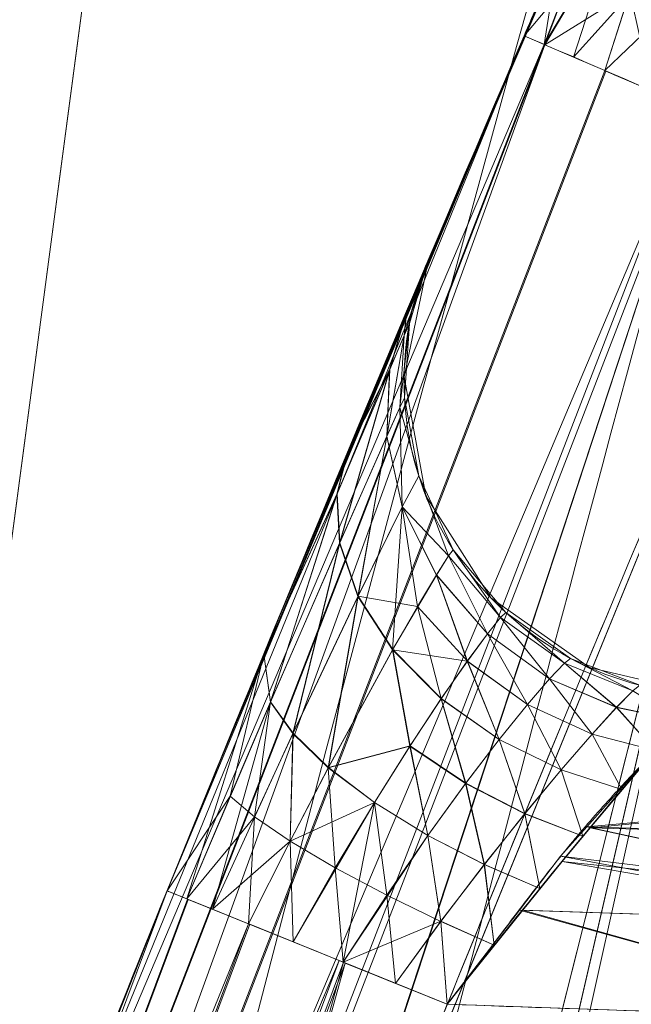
# Model space of a CAD drawing. Header units: millimetres. Extents: x -72 to 72, y -145 to 145.
# Tile 286 of 522: x -54.824 to -54.24, y 14.19 to 15.13. Entities that reach past the tile are written whole.
import ezdxf

# ---------------------------------------------------------------- set-up
doc = ezdxf.new("R2010")
doc.units = ezdxf.units.MM
doc.layers.add('1', color=7, linetype='CONTINUOUS')

msp = doc.modelspace()

# ---------------------------------------------------------------- linework, layer by layer
at = {"layer": '1', "color": 163, "linetype": 'Continuous', "lineweight": 13}
msp.add_line((-54.43351, 14.90174, 0.81945), (-54.43351, 14.90174, 9.18055), dxfattribs=at)
at = {"layer": '1', "color": 163, "linetype": 'Continuous', "lineweight": 13, "extrusion": (0, 0, -1)}
for centre, radius in [((0, 0, 144.00463), 61.01805), ((0, 0, 147), 60.91421), ((0, 0, 145), 60), ((0, 0, 146), 59.5), ((0, 0, 124.36979), 56.39529)]:
    msp.add_circle(centre, radius, dxfattribs=at)
at = {"layer": '1', "color": 163, "linetype": 'Continuous', "lineweight": 13}
for centre, radius in [((0, 0, -145), 60.44338), ((0, 0, -146.70711), 60.20711), ((0, 0, -146), 60)]:
    msp.add_circle(centre, radius, dxfattribs=at)
for centre, radius, start, end in [((0, 0, -142.50508), 63.56377, 137.72131, 170.379145), ((-54.15729, 14.78468, 9.18055), 0.3, 157.03429, 268), ((-54.15729, 14.78468, 0.81945), 0.3, 157.03429, 268)]:
    msp.add_arc(centre, radius, start, end, dxfattribs=at)
at = {"layer": '1', "color": 163, "linetype": 'Continuous', "lineweight": 13, "extrusion": (-0.395468, -0.91848, -0.000116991)}
msp.add_arc((-55.5899, 10.21207, 7.60739), 0.3, 92.17471, 180, dxfattribs=at)
at = {"layer": '1', "color": 163, "linetype": 'Continuous', "lineweight": 13, "extrusion": (0.395468, 0.91848, -0.000117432)}
msp.add_arc((55.58991, -0.21208, -7.60853), 0.3, 272.17471, 0, dxfattribs=at)
at = {"layer": '1', "color": 163, "linetype": 'Continuous', "lineweight": 13, "extrusion": (0.375103, 0.926983, -0.000110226)}
msp.add_arc((55.75397, 9.78812, -7.2592), 0.3, 272.15505, 0, dxfattribs=at)
at = {"layer": '1', "color": 163, "linetype": 'Continuous', "lineweight": 13, "extrusion": (0.375103, 0.926983, 0.000110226)}
msp.add_arc((55.75397, 0.21188, -7.2581), 0.3, 0, 87.84495, dxfattribs=at)
at = {"layer": '1', "color": 163, "linetype": 'Continuous', "lineweight": 13}
for points, knots in [([(-55.85495, 7.40745, -13.2876), (-55.82645, 7.57732, -13.23982), (-55.76854, 7.9149, -13.13734), (-55.6492, 8.58291, -12.91187), (-55.43158, 9.73691, -12.47957), (-55.09527, 11.35428, -11.79578), (-54.6482, 13.26388, -10.92701), (-54.15584, 15.14867, -10.02887), (-53.61637, 17.01449, -9.1185), (-53.02914, 18.86358, -8.2035), (-52.39393, 20.69768, -7.29037), (-51.71059, 22.51872, -6.38596), (-50.97869, 24.32681, -5.49349), (-49.93589, 26.71751, -4.31984), (-48.50419, 29.66625, -2.89087), (-46.57229, 33.13358, -1.25785), (-45.1344, 35.38883, -0.24202), (-44.37605, 36.50001, 0.24292)], [0, 0, 0, 0, 0.015625, 0.03125, 0.0625, 0.125, 0.1875, 0.25, 0.3125, 0.375, 0.4375, 0.5, 0.5625, 0.625, 0.75, 0.875, 1, 1, 1, 1]), ([(-51.58128, 36.4999, -45.00716), (-51.65224, 36.23769, -44.85745), (-51.78978, 35.70877, -44.56354), (-51.9829, 34.89774, -44.15052), (-52.16288, 34.06316, -43.77744), (-52.30136, 33.34414, -43.52136), (-52.40472, 32.75228, -43.36463), (-52.50019, 32.16552, -43.24975), (-52.56697, 31.70606, -43.20913), (-52.60983, 31.38293, -43.20913), (-52.65268, 31.06006, -43.20862), (-52.73428, 30.44508, -43.20783), (-52.97701, 28.6155, -43.20576), (-53.3442, 25.84808, -43.20233), (-53.83378, 22.15817, -43.19788), (-54.32335, 18.46827, -43.19342), (-54.81293, 14.77837, -43.18891), (-55.22087, 11.70344, -43.18546), (-55.54733, 9.24352, -43.18197), (-55.71051, 8.01355, -43.18051), (-55.79205, 7.39856, -43.18016)], [0, 0, 0, 0, 0.03125, 0.0625, 0.09375, 0.125, 0.140625, 0.15625, 0.185938, 0.1875, 0.189062, 0.21875, 0.25, 0.375, 0.5, 0.625, 0.75, 0.875, 0.9375, 1, 1, 1, 1]), ([(-56.5, 0, 18.81482), (-56.5, 0.85253, 18.81482), (-56.43969, 2.55754, 18.79919), (-56.08016, 5.94974, 18.70925), (-55.18827, 10.12383, 18.49387), (-53.45218, 14.92967, 18.08973), (-51.11648, 19.46228, 17.55493), (-48.25431, 23.65957, 16.89615), (-44.94083, 27.49542, 16.14452), (-41.24778, 30.94825, 15.33191), (-38.57396, 32.99249, 14.75639), (-37.19421, 33.94961, 14.46203)], [0, 0, 0, 0, 0.0625, 0.125, 0.25, 0.375, 0.5, 0.625, 0.75, 0.875, 1, 1, 1, 1]), ([(-43.49406, 28.81303, 9.62045), (-43.92215, 28.4025, 9.2513), (-44.75405, 27.57479, 8.49252), (-46.32434, 25.89358, 6.90504), (-48.11792, 23.74553, 4.81046), (-49.69541, 21.5428, 2.60286), (-50.83088, 19.75379, 0.78043), (-51.61967, 18.40079, -0.61265), (-52.34854, 17.03389, -2.02456), (-53.01897, 15.65157, -3.45037), (-53.59199, 14.34418, -4.80079), (-53.96342, 13.40865, -5.76993), (-54.17204, 12.85176, -6.34834), (-54.3767, 12.29306, -6.92639), (-54.70502, 11.34015, -7.89423), (-55.12465, 9.9612, -9.22974), (-55.45618, 8.68664, -10.37814), (-55.66777, 7.74677, -11.13128), (-55.78349, 7.18822, -11.53517), (-55.83992, 6.89855, -11.72214), (-55.86788, 6.75016, -11.80996)], [0, 0, 0, 0, 0.0625, 0.125, 0.25, 0.375, 0.4375, 0.5, 0.5625, 0.625, 0.6875, 0.738281, 0.75, 0.761719, 0.8125, 0.875, 0.9375, 0.96875, 0.984375, 1, 1, 1, 1]), ([(-54.3427, 15.11433, 10.21118), (-54.33699, 15.1276, 10.21118), (-54.32553, 15.15416, 10.20872), (-54.30887, 15.19268, 10.19718), (-54.2934, 15.22835, 10.17765), (-54.27949, 15.26035, 10.1517), (-54.26727, 15.28839, 10.1207), (-54.25764, 15.31046, 10.08444), (-54.25264, 15.32188, 10.05022), (-54.25072, 15.32628, 10.02167), (-54.25041, 15.32698, 10.00722), (-54.25041, 15.32698, 10)], [0, 0, 0, 0, 0.125, 0.25, 0.375, 0.5, 0.625, 0.75, 0.875, 0.9375, 1, 1, 1, 1]), ([(-54.25041, 15.32698, 0), (-54.25041, 15.32698, -0.00722), (-54.25072, 15.32627, -0.02167), (-54.25265, 15.32187, -0.05021), (-54.25764, 15.31044, -0.08442), (-54.26728, 15.28837, -0.12066), (-54.27951, 15.26031, -0.15164), (-54.29342, 15.22831, -0.17758), (-54.30888, 15.19266, -0.19713), (-54.32554, 15.15415, -0.20871), (-54.33699, 15.1276, -0.21118), (-54.3427, 15.11433, -0.21118)], [0, 0, 0, 0, 0.0625, 0.125, 0.25, 0.375, 0.5, 0.625, 0.75, 0.875, 1, 1, 1, 1]), ([(-55.1554, 12.21065, -0.51066), (-55.15539, 12.21067, -0.51066), (-55.15539, 12.21069, -0.51066), (-55.07446, 12.4465, -0.51069), (-54.99127, 12.68152, -0.51071), (-54.82041, 13.14992, -0.51076), (-54.73274, 13.38333, -0.51078), (-54.4632, 14.08076, -0.51086), (-54.27469, 14.54232, -0.51091), (-54.07764, 15.00013, -0.51097), (-54.07763, 15.00015, -0.51097), (-54.07762, 15.00016, -0.51097)], [0, 0, 0, 0, 0.00002, 0.00002, 0.250033, 0.250033, 0.500066, 0.500066, 0.99998, 0.99998, 1, 1, 1, 1]), ([(-54.07762, 15.00016, 10.51097), (-54.07763, 15.00015, 10.51097), (-54.07764, 15.00013, 10.51097), (-54.1762, 14.77113, 10.51094), (-54.27262, 14.54122, 10.51091), (-54.46111, 14.07963, 10.51086), (-54.55319, 13.84792, 10.51083), (-54.82272, 13.15049, 10.51076), (-54.99359, 12.68211, 10.51071), (-55.15539, 12.21069, 10.51066), (-55.15539, 12.21067, 10.51066), (-55.1554, 12.21065, 10.51066)], [0, 0, 0, 0, 0.00002, 0.00002, 0.250033, 0.250033, 0.500067, 0.500067, 0.99998, 0.99998, 1, 1, 1, 1]), ([(-53.61677, 15.0004, -0.52706), (-53.61678, 15.00039, -0.52706), (-53.61679, 15.00037, -0.52706), (-53.71671, 14.77128, -0.52698), (-53.81446, 14.54126, -0.52691), (-54.00552, 14.07948, -0.52677), (-54.09884, 13.84771, -0.5267), (-54.37184, 13.15043, -0.5265), (-54.54488, 12.68221, -0.52638), (-54.70873, 12.21088, -0.52626), (-54.70874, 12.21086, -0.52626), (-54.70874, 12.21084, -0.52626)], [0, 0, 0, 0, 0.00002, 0.00002, 0.250219, 0.250219, 0.500346, 0.500346, 0.99998, 0.99998, 1, 1, 1, 1]), ([(-54.70874, 12.21084, 10.52626), (-54.70874, 12.21086, 10.52626), (-54.70873, 12.21088, 10.52626), (-54.62666, 12.44695, 10.52632), (-54.5423, 12.68221, 10.52638), (-54.36908, 13.15097, 10.52651), (-54.28022, 13.38449, 10.52657), (-54.00718, 14.08175, 10.52677), (-53.81629, 14.54298, 10.52691), (-53.61679, 15.00037, 10.52706), (-53.61678, 15.00039, 10.52706), (-53.61677, 15.0004, 10.52706)], [0, 0, 0, 0, 0.00002, 0.00002, 0.250219, 0.250219, 0.500344, 0.500344, 0.99998, 0.99998, 1, 1, 1, 1]), ([(-54.43584, 12.11592, -0.82606), (-54.27325, 12.58376, -0.82617), (-54.10155, 13.04852, -0.8263), (-53.83064, 13.74067, -0.82649), (-53.73804, 13.97075, -0.82656), (-53.54843, 14.42918, -0.8267), (-53.45141, 14.65755, -0.82677), (-53.35225, 14.88496, -0.82684)], [0, 0, 0, 0, 0.499627, 0.499627, 0.749761, 0.749761, 1, 1, 1, 1]), ([(-53.35225, 14.88496, 10.82684), (-53.55023, 14.43091, 10.8267), (-53.73967, 13.97303, 10.82656), (-54.01063, 13.28086, 10.82636), (-54.09881, 13.04907, 10.8263), (-54.2707, 12.58377, 10.82617), (-54.35441, 12.35023, 10.82611), (-54.43584, 12.11592, 10.82606)], [0, 0, 0, 0, 0.499683, 0.499683, 0.749801, 0.749801, 1, 1, 1, 1]), ([(-55.1554, 12.21065, 9.48934), (-55.15539, 12.21067, 9.48934), (-55.15539, 12.21069, 9.48934), (-55.08915, 12.40368, 9.48932), (-55.0214, 12.59614, 9.4893), (-54.88291, 12.97997, 9.48926), (-54.81215, 13.17136, 9.48924), (-54.66767, 13.55301, 9.4892), (-54.59395, 13.74328, 9.48918), (-54.4848, 14.01859, 9.48915), (-54.45056, 14.10411, 9.48914), (-54.41601, 14.18952, 9.48913)], [0, 0, 0, 0, 0.000028, 0.000028, 0.28973, 0.28973, 0.579461, 0.579461, 0.869191, 0.869191, 1, 1, 1, 1])]:
    msp.add_open_spline(points, degree=3, knots=knots, dxfattribs=at)
for points in [[(-55.42867, 12.3045, 10.21087), (-55.10563, 13.24547, 10.21097), (-54.7436, 14.18321, 10.21108), (-54.3427, 15.11433, 10.21118)], [(-54.3427, 15.11433, -0.21118), (-54.7436, 14.18321, -0.21108), (-55.10563, 13.24547, -0.21097), (-55.42867, 12.3045, -0.21087)], [(-54.68363, 14.29785, 9.78892), (-54.55748, 14.6096, 9.78888), (-54.43351, 14.90174, 9.52753), (-54.43351, 14.90174, 9.18055)], [(-54.43351, 14.90174, 0.81945), (-54.43351, 14.90174, 0.47253), (-54.55724, 14.6102, 0.21112), (-54.68363, 14.29785, 0.21108)], [(-54.41601, 14.18952, 0.51087), (-54.29621, 14.3424, 0.51291), (-54.17389, 14.48508, 0.64581), (-54.16776, 14.48486, 0.81945)], [(-54.41601, 14.18952, 9.48913), (-54.40205, 14.20733, 9.48889), (-54.37469, 14.24336, 9.48504), (-54.33498, 14.29633, 9.46907), (-54.29622, 14.3459, 9.44299), (-54.25746, 14.38971, 9.40817), (-54.22145, 14.42775, 9.36438), (-54.19357, 14.45911, 9.31059), (-54.17436, 14.47985, 9.24815), (-54.16856, 14.48489, 9.20321), (-54.16776, 14.48486, 9.18055)], [(-54.68363, 14.29784, 9.78892), (-54.95151, 13.63582, 9.78899), (-55.19987, 12.97097, 9.78906), (-55.42867, 12.3045, 9.78913)], [(-55.42867, 12.3045, 0.21087), (-55.19987, 12.97097, 0.21094), (-54.95151, 13.63582, 0.21101), (-54.68363, 14.29784, 0.21108)], [(-54.41601, 14.18952, 9.48913), (-54.26607, 14.18428, 9.48382), (-54.11613, 14.17905, 9.47851), (-53.96619, 14.17381, 9.4732)]]:
    msp.add_open_spline(points, degree=3, dxfattribs=at)
for points in [[(-56.89024, 41.52245, -163), (-52.44119, 40.07687, -163), (-55.84103, -40.98786, -163), (-62.3, 0, -163)], [(-51.26524, -40.01524, -163), (-55.84103, -40.98786, -163), (-52.44119, 40.07687, -163)], [(-54.11678, 14.93555, -10.0386), (-52.15257, 36.5, -15.77824), (-56.00922, 7.43084, -15.8119)], [(-54.00697, 20.85279, -43.1963), (-56.00922, 7.43084, -40.1881), (-52.15257, 36.5, -40.22176)], [(-56.00922, 7.43084, -15.8119), (-52.15257, 36.5, -15.77824), (-55.15611, 13.86105, -22.9419), (-55.19018, 13.60427, -22.88462)], [(-55.72726, 9.55609, -32.51549), (-55.69746, 9.78065, -32.38439), (-52.15257, 36.5, -40.22176), (-56.00922, 7.43084, -40.1881)], [(-52.15257, 36.5, -40.22176), (-55.69746, 9.78065, -32.38439), (-55.38908, 12.10504, -32.3999), (-55.3554, 12.35897, -32.45671)], [(-52.15257, 36.5, -40.22176), (-55.3554, 12.35897, -32.45671), (-55.19018, 13.60427, -32.45671)], [(-55.19018, 13.60427, -32.45671), (-55.16926, 13.76197, -32.43579), (-52.15257, 36.5, -40.22176)], [(-55.16926, 13.76197, -32.43579), (-55.1386, 13.99304, -32.31465), (-52.15257, 36.5, -40.22176)], [(-52.15257, 36.5, -15.77824), (-55.12889, 14.06624, -23.10051), (-55.15611, 13.86105, -22.9419)], [(-52.15257, 36.5, -40.22176), (-55.1386, 13.99304, -32.31465), (-54.94155, 15.47833, -32.39945), (-54.90758, 15.73431, -32.45671)], [(-54.89919, 15.79756, -22.88462), (-54.91982, 15.6421, -22.90527), (-55.12889, 14.06624, -23.10051), (-52.15257, 36.5, -15.77824)], [(-48.70857, 35.38885, -146.7071), (-58.89144, 12.51776, -146.7071), (-58.19978, 12.37075, -146), (-48.13651, 34.97322, -146)], [(-48.54102, 35.26711, -145), (-48.54102, 35.26711, -146), (-58.68886, 12.4747, -146), (-58.68886, 12.4747, -145)], [(-55.04784, 31.78189, -142.50508), (-54.2181, 31.30283, -142.67991), (-61.03601, 13.93107, -142.67991), (-61.9701, 14.14427, -142.50508)], [(-61.03601, 13.93107, -142.67991), (-54.2181, 31.30283, -142.67991), (-53.37788, 30.81774, -143.2514), (-60.09014, 13.71518, -143.2514)], [(-59.4882, 13.57779, -144.00463), (-60.09014, 13.71518, -143.2514), (-53.37788, 30.81774, -143.2514), (-52.84319, 30.50903, -144.00463)], [(-60.68379, 6.37812, -144.00463), (-52.84319, 30.50903, -144.00463), (-52.3455, 30.22169, -145), (-60.11226, 6.31805, -145)], [(-48.83975, 28.19764, -124.36979), (-63.87515, 24.81897, -124.58156), (-63.02555, 11.36565, -124.52)], [(-63.02555, 11.36565, -124.52), (-55.53851, 9.79294, -124.36979), (-48.83975, 28.19764, -124.36979)], [(-58.68886, 12.4747, -146), (-54.81273, 24.4042, -146), (-54.35595, 24.20083, -146), (-58.19978, 12.37075, -146)], [(-54.00697, 20.85279, -43.1963), (-55.75953, 7.64372, -43.18044), (-55.79206, 7.39856, -43.18013), (-56.00922, 7.43084, -40.1881)], [(-55.75953, 7.64372, -43.18044), (-54.00697, 20.85279, -43.1963), (-49.60474, 20.81411, -59.44876)], [(-49.60474, 20.81411, -59.44876), (-52.65081, 4.02761, -59.44648), (-55.75953, 7.64372, -43.18044)], [(-55.16127, 9.79081, 18.48951), (-50.99883, 19.45605, 17.52767), (-53.35225, 14.88496, 10.82684)], [(-54.13154, 0, -123.88345), (-51.48215, 16.72756, -123.88345), (-53.63511, 17.4271, -124.36979), (-56.39528, 0, -124.36979)], [(-53.99655, 15.45629, -9.81385), (-55.85495, 7.40745, -13.2876), (-55.86141, 7.0788, -12.54878)], [(-55.86141, 7.0788, -12.54878), (-53.9217, 14.1092, -8.14147), (-53.99655, 15.45629, -9.81385)], [(-54.501, 14.74128, 0.41021), (-54.4519, 14.85823, 0.59447), (-54.25041, 15.32698, 0)], [(-54.25041, 15.32698, 0), (-54.2565, 15.31305, -0.07433), (-54.501, 14.74128, 0.41021)], [(-54.49626, 14.75259, 9.57696), (-54.2505, 15.32677, 10.00959), (-54.25041, 15.32698, 10)], [(-54.25041, 15.32698, 10), (-54.44799, 14.8675, 9.38094), (-54.49626, 14.75259, 9.57696)], [(-54.2576, 15.31054, 10.08034), (-54.2505, 15.32677, 10.00959), (-54.49626, 14.75259, 9.57696)], [(-54.25041, 15.32698, 0), (-54.4519, 14.85823, 0.59447), (-54.43351, 14.90173, 0.81945)], [(-54.43351, 14.90173, 9.18055), (-54.44799, 14.8675, 9.38094), (-54.25041, 15.32698, 10)], [(-54.25041, 15.32698, 10), (-54.25041, 15.32698, 0), (-54.43351, 14.90173, 0.81945), (-54.43351, 14.90173, 9.18055)], [(-54.2565, 15.31305, -0.07433), (-54.27525, 15.27007, -0.14034), (-54.501, 14.74128, 0.41021)], [(-54.49626, 14.75259, 9.57696), (-54.2791, 15.26122, 10.14937), (-54.2576, 15.31054, 10.08034)], [(-54.501, 14.74128, 0.41021), (-54.27525, 15.27007, -0.14034), (-54.31055, 15.18879, -0.19717)], [(-54.30897, 15.19243, 10.19574), (-54.2791, 15.26122, 10.14937), (-54.49626, 14.75259, 9.57696)], [(-54.25408, 15.22185, -0.33381), (-54.32272, 15.10572, -0.32335), (-54.32347, 15.10604, -0.31913)], [(-54.32347, 15.10604, -0.31913), (-54.28065, 15.21559, -0.28848), (-54.25408, 15.22185, -0.33381)], [(-54.25408, 15.22185, -0.33381), (-54.29558, 15.09403, -0.36896), (-54.32272, 15.10572, -0.32335)], [(-54.24277, 15.15284, -0.40452), (-54.29558, 15.09403, -0.36896), (-54.25408, 15.22185, -0.33381)], [(-54.22065, 15.06175, 10.45371), (-54.17889, 15.22392, 10.40944), (-54.24162, 15.15645, 10.40338)], [(-54.31055, 15.18879, -0.19717), (-54.28065, 15.21559, -0.28848), (-54.32347, 15.10604, -0.31913)], [(-54.501, 14.74128, 0.41021), (-54.31055, 15.18879, -0.19717), (-54.3427, 15.11433, -0.21118)], [(-54.3427, 15.11433, 10.21118), (-54.30897, 15.19243, 10.19574), (-54.49626, 14.75259, 9.57696)], [(-54.30897, 15.19243, 10.19574), (-54.3427, 15.11433, 10.21118), (-54.3013, 15.16393, 10.30864)], [(-54.32347, 15.10604, -0.31913), (-54.3427, 15.11433, -0.21118), (-54.31055, 15.18879, -0.19717)], [(-54.3427, 15.11433, 10.21118), (-54.32347, 15.10604, 10.31913), (-54.3013, 15.16393, 10.30864)], [(-54.3013, 15.16393, 10.30864), (-54.32347, 15.10604, 10.31913), (-54.32272, 15.10572, 10.32335)], [(-54.24162, 15.15645, 10.40338), (-54.3013, 15.16393, 10.30864), (-54.32272, 15.10572, 10.32335)], [(-54.32272, 15.10572, 10.32335), (-54.26566, 15.08114, 10.41925), (-54.24162, 15.15645, 10.40338)], [(-54.24162, 15.15645, 10.40338), (-54.26566, 15.08114, 10.41925), (-54.22065, 15.06175, 10.45371)], [(-54.24277, 15.15284, -0.40452), (-54.26566, 15.08114, -0.41925), (-54.29558, 15.09403, -0.36896)], [(-54.26566, 15.08114, -0.41925), (-54.24277, 15.15284, -0.40452), (-54.2017, 15.14216, -0.44267)], [(-54.2017, 15.14216, -0.44267), (-54.22065, 15.06175, -0.45371), (-54.26566, 15.08114, -0.41925)], [(-54.32335, 15.10599, 10.3198), (-54.3427, 15.11433, 10.21118), (-54.91488, 13.71311, 10.21103)], [(-54.91488, 13.71311, -0.21103), (-54.3427, 15.11433, -0.21118), (-54.32335, 15.10599, -0.3198)], [(-54.3427, 15.11433, -0.21118), (-54.91488, 13.71311, -0.21103), (-54.68363, 14.29784, 0.21108)], [(-54.91488, 13.71311, 10.21103), (-54.3427, 15.11433, 10.21118), (-54.68363, 14.29784, 9.78892)], [(-54.3427, 15.11433, 10.21118), (-54.58366, 14.54231, 9.73446), (-54.68363, 14.29784, 9.78892)], [(-54.68363, 14.29784, 0.21108), (-54.64137, 14.4018, 0.22072), (-54.3427, 15.11433, -0.21118)], [(-54.64137, 14.4018, 0.22072), (-54.54472, 14.63637, 0.31901), (-54.3427, 15.11433, -0.21118)], [(-54.49626, 14.75259, 9.57696), (-54.58366, 14.54231, 9.73446), (-54.3427, 15.11433, 10.21118)], [(-54.3427, 15.11433, -0.21118), (-54.54472, 14.63637, 0.31901), (-54.501, 14.74128, 0.41021)], [(-54.91488, 13.71311, 10.21103), (-55.40872, 12.29764, 10.31955), (-54.32335, 15.10599, 10.3198)], [(-54.32272, 15.10572, 10.32335), (-54.32335, 15.10599, 10.3198), (-55.40872, 12.29764, 10.31955)], [(-55.40872, 12.29764, -0.31955), (-54.32335, 15.10599, -0.3198), (-54.32272, 15.10572, -0.32335)], [(-54.32335, 15.10599, -0.3198), (-55.40872, 12.29764, -0.31955), (-54.91488, 13.71311, -0.21103)], [(-54.32272, 15.10572, 10.32335), (-55.40872, 12.29764, 10.31955), (-55.40807, 12.29742, 10.32311)], [(-55.40807, 12.29742, -0.32311), (-55.40872, 12.29764, -0.31955), (-54.32272, 15.10572, -0.32335)], [(-55.40807, 12.29742, 10.32311), (-55.34924, 12.27721, 10.41905), (-54.32272, 15.10572, 10.32335)], [(-54.32272, 15.10572, -0.32335), (-55.34924, 12.27721, -0.41905), (-55.40807, 12.29742, -0.32311)], [(-54.26566, 15.08114, 10.41925), (-54.32272, 15.10572, 10.32335), (-55.34924, 12.27721, 10.41905)], [(-55.34924, 12.27721, -0.41905), (-54.32272, 15.10572, -0.32335), (-54.26566, 15.08114, -0.41925)], [(-55.34924, 12.27721, 10.41905), (-55.34814, 12.27683, 10.41987), (-54.26459, 15.08068, 10.42007), (-54.26566, 15.08114, 10.41925)], [(-54.26566, 15.08114, -0.41925), (-54.26459, 15.08068, -0.42007), (-55.34814, 12.27683, -0.41987), (-55.34924, 12.27721, -0.41905)], [(-54.17981, 15.04417, 10.48497), (-54.26459, 15.08068, 10.42007), (-55.34814, 12.27683, 10.41987)], [(-55.34814, 12.27683, -0.41987), (-54.26459, 15.08068, -0.42007), (-54.17981, 15.04417, -0.48497)], [(-54.17981, 15.04417, 10.48497), (-55.34814, 12.27683, 10.41987), (-55.26073, 12.24682, 10.48475)], [(-55.26073, 12.24682, -0.48475), (-55.34814, 12.27683, -0.41987), (-54.17981, 15.04417, -0.48497)], [(-55.26073, 12.24682, 10.48475), (-55.25486, 12.2448, 10.4862), (-54.17412, 15.04172, 10.48642), (-54.17981, 15.04417, 10.48497)], [(-54.17981, 15.04417, -0.48497), (-54.17412, 15.04172, -0.48642), (-55.25486, 12.2448, -0.4862), (-55.26073, 12.24682, -0.48475)], [(-54.17412, 15.04172, 10.48642), (-55.25486, 12.2448, 10.4862), (-54.64959, 13.59848, 10.51081)], [(-54.64295, 13.61567, -0.51081), (-55.25486, 12.2448, -0.4862), (-54.17412, 15.04172, -0.48642)], [(-54.64959, 13.59848, 10.51081), (-54.07762, 15.00016, 10.51097), (-54.17412, 15.04172, 10.48642)], [(-54.17412, 15.04172, -0.48642), (-54.07762, 15.00016, -0.51097), (-54.64295, 13.61567, -0.51081)], [(-53.78969, 14.5979, 10.52693), (-54.07762, 15.00016, 10.51097), (-54.64959, 13.59848, 10.51081)], [(-54.64295, 13.61567, -0.51081), (-54.07762, 15.00016, -0.51097), (-53.61677, 15.0004, -0.52706), (-54.19787, 13.59476, -0.52663)], [(-53.51479, 14.95592, 10.55306), (-53.51986, 14.95814, 10.55177), (-54.60878, 12.17609, 10.55088)], [(-54.34694, 13.20731, 10.52652), (-54.60878, 12.17609, 10.55088), (-53.51986, 14.95814, 10.55177)], [(-53.51985, 14.95814, -0.55177), (-54.60878, 12.17609, -0.55088), (-54.19787, 13.59476, -0.52663)], [(-54.60355, 12.17427, -0.55217), (-54.60878, 12.17609, -0.55088), (-53.51985, 14.95814, -0.55177)], [(-53.51479, 14.95592, 10.55306), (-54.60878, 12.17609, 10.55088), (-54.60355, 12.17427, 10.55217)], [(-54.60355, 12.17427, -0.55217), (-53.51985, 14.95814, -0.55177), (-53.51479, 14.95592, -0.55306)], [(-54.60355, 12.17427, 10.55217), (-53.42911, 14.91855, 10.61877), (-53.51479, 14.95592, 10.55306)], [(-53.51479, 14.95592, -0.55306), (-54.51516, 12.14354, -0.61787), (-54.60355, 12.17427, -0.55217)], [(-53.51479, 14.95592, -0.55306), (-53.42911, 14.91855, -0.61877), (-54.51516, 12.14354, -0.61787)], [(-53.51986, 14.95814, 10.55177), (-53.78969, 14.5979, 10.52693), (-54.34694, 13.20731, 10.52652)], [(-56.00922, 7.43084, -15.8119), (-55.85495, 7.40745, -13.2876), (-54.11678, 14.93555, -10.0386)], [(-54.60355, 12.17427, 10.55217), (-54.51516, 12.14354, 10.61787), (-53.42911, 14.91855, 10.61877)], [(-53.42911, 14.91855, 10.61877), (-54.51516, 12.14354, 10.61787), (-54.45641, 12.1231, 10.71381)], [(-54.45641, 12.1231, -0.71381), (-54.51516, 12.14354, -0.61787), (-53.42911, 14.91855, -0.61877)], [(-54.45641, 12.1231, 10.71381), (-53.37218, 14.89369, 10.71467), (-53.42911, 14.91855, 10.61877)], [(-53.42911, 14.91855, -0.61877), (-53.37218, 14.89369, -0.71467), (-54.45641, 12.1231, -0.71381)], [(-54.45726, 14.78873, 0.81945), (-54.45726, 14.78873, 9.18055), (-54.43351, 14.90174, 9.18055), (-54.43351, 14.90174, 0.81945)], [(-54.43351, 14.90174, 9.18055), (-54.45223, 14.83954, 9.18055), (-54.45714, 14.82816, 9.29197)], [(-54.45714, 14.82816, 9.29197), (-54.43909, 14.88857, 9.30631), (-54.43351, 14.90174, 9.18055)], [(-54.43351, 14.90174, 0.81945), (-54.43908, 14.8886, 0.69371), (-54.45712, 14.82818, 0.70805)], [(-54.45712, 14.82818, 0.70805), (-54.45223, 14.83954, 0.81945), (-54.43351, 14.90174, 0.81945)], [(-54.45641, 12.1231, 10.71381), (-54.45539, 12.12274, 10.7194), (-53.37119, 14.89326, 10.72025), (-53.37218, 14.89369, 10.71467)], [(-53.37218, 14.89369, -0.71467), (-53.37119, 14.89326, -0.72025), (-54.45539, 12.12274, -0.7194), (-54.45641, 12.1231, -0.71381)], [(-53.37119, 14.89326, 10.72025), (-54.45539, 12.12274, 10.7194), (-53.92059, 13.51088, 10.82643)], [(-53.92062, 13.51079, -0.82643), (-54.45539, 12.12274, -0.7194), (-53.37119, 14.89326, -0.72025)], [(-53.35225, 14.88496, 10.82684), (-53.92059, 13.51088, 10.82643), (-55.16127, 9.79081, 18.48951)], [(-54.45485, 14.85122, 9.42199), (-54.43909, 14.88857, 9.30631), (-54.45714, 14.82816, 9.29197)], [(-54.45712, 14.82818, 0.70805), (-54.43908, 14.8886, 0.69371), (-54.45482, 14.8513, 0.57804)], [(-54.51127, 14.7167, 9.61484), (-54.45485, 14.85122, 9.42199), (-54.47108, 14.79548, 9.39589)], [(-54.47105, 14.79555, 0.60414), (-54.45482, 14.8513, 0.57804), (-54.51117, 14.71692, 0.38518)], [(-54.45714, 14.82816, 9.29197), (-54.47108, 14.79548, 9.39589), (-54.45485, 14.85122, 9.42199)], [(-54.45482, 14.8513, 0.57804), (-54.47105, 14.79555, 0.60414), (-54.45712, 14.82818, 0.70805)], [(-54.45223, 14.83954, 9.18055), (-54.45686, 14.76872, 9.18055), (-54.46127, 14.75935, 9.2771)], [(-54.46127, 14.75935, 9.2771), (-54.45714, 14.82816, 9.29197), (-54.45223, 14.83954, 9.18055)], [(-54.45223, 14.83954, 0.81945), (-54.45712, 14.82818, 0.70805), (-54.46126, 14.75937, 0.72292)], [(-54.46126, 14.75937, 0.72292), (-54.45686, 14.76872, 0.81945), (-54.45223, 14.83954, 0.81945)], [(-54.45714, 14.82816, 9.29197), (-54.46127, 14.75935, 9.2771), (-54.4737, 14.73181, 9.36875)], [(-54.4737, 14.73181, 9.36875), (-54.47108, 14.79548, 9.39589), (-54.45714, 14.82816, 9.29197)], [(-54.45712, 14.82818, 0.70805), (-54.47105, 14.79555, 0.60414), (-54.47367, 14.73188, 0.63129)], [(-54.47367, 14.73188, 0.63129), (-54.46126, 14.75937, 0.72292), (-54.45712, 14.82818, 0.70805)], [(-54.51889, 14.62983, 9.52637), (-54.52137, 14.67658, 9.57143), (-54.47108, 14.79548, 9.39589)], [(-54.47108, 14.79548, 9.39589), (-54.52137, 14.67658, 9.57143), (-54.51127, 14.7167, 9.61484)], [(-54.51117, 14.71692, 0.38518), (-54.52129, 14.6768, 0.4286), (-54.47105, 14.79555, 0.60414)], [(-54.47105, 14.79555, 0.60414), (-54.52129, 14.6768, 0.4286), (-54.5188, 14.63003, 0.47366)], [(-54.47108, 14.79548, 9.39589), (-54.4737, 14.73181, 9.36875), (-54.51889, 14.62983, 9.52637)], [(-54.5188, 14.63003, 0.47366), (-54.47367, 14.73188, 0.63129), (-54.47105, 14.79555, 0.60414)], [(-54.43657, 14.67512, 0.81945), (-54.43657, 14.67512, 9.18055), (-54.45726, 14.78873, 9.18055), (-54.45726, 14.78873, 0.81945)], [(-54.46127, 14.75935, 9.2771), (-54.45686, 14.76872, 9.18055), (-54.44335, 14.69429, 9.18055)], [(-54.44335, 14.69429, 0.81945), (-54.45686, 14.76872, 0.81945), (-54.46126, 14.75937, 0.72292)], [(-54.45918, 14.66444, 9.3429), (-54.4737, 14.73181, 9.36875), (-54.46127, 14.75935, 9.2771)], [(-54.46126, 14.75937, 0.72292), (-54.47367, 14.73188, 0.63129), (-54.45916, 14.6645, 0.65713)], [(-54.46127, 14.75935, 9.2771), (-54.44335, 14.69429, 9.18055), (-54.45918, 14.66444, 9.3429)], [(-54.45916, 14.6645, 0.65713), (-54.44335, 14.69429, 0.81945), (-54.46126, 14.75937, 0.72292)], [(-54.50133, 14.57903, 9.48317), (-54.51889, 14.62983, 9.52637), (-54.4737, 14.73181, 9.36875)], [(-54.47367, 14.73188, 0.63129), (-54.5188, 14.63003, 0.47366), (-54.50125, 14.57921, 0.51687)], [(-54.4737, 14.73181, 9.36875), (-54.45918, 14.66444, 9.3429), (-54.50133, 14.57903, 9.48317)], [(-54.50125, 14.57921, 0.51687), (-54.45916, 14.6645, 0.65713), (-54.47367, 14.73188, 0.63129)], [(-54.59133, 14.52372, 9.74264), (-54.51127, 14.7167, 9.61484), (-54.52137, 14.67658, 9.57143)], [(-54.52129, 14.6768, 0.4286), (-54.51117, 14.71692, 0.38518), (-54.59123, 14.52398, 0.25737)], [(-54.45918, 14.66444, 9.3429), (-54.44335, 14.69429, 9.18055), (-54.41477, 14.61769, 9.25143)], [(-54.41476, 14.61771, 0.74859), (-54.44335, 14.69429, 0.81945), (-54.45916, 14.6645, 0.65713)], [(-54.44335, 14.69429, 9.18055), (-54.41026, 14.62342, 9.18055), (-54.41477, 14.61769, 9.25143)], [(-54.41476, 14.61771, 0.74859), (-54.41026, 14.62342, 0.81945), (-54.44335, 14.69429, 0.81945)], [(-54.58486, 14.47816, 9.63501), (-54.59133, 14.52372, 9.74264), (-54.52137, 14.67658, 9.57143)], [(-54.52129, 14.6768, 0.4286), (-54.59123, 14.52398, 0.25737), (-54.58477, 14.47838, 0.36501)], [(-54.52137, 14.67658, 9.57143), (-54.51889, 14.62983, 9.52637), (-54.58486, 14.47816, 9.63501)], [(-54.58477, 14.47838, 0.36501), (-54.5188, 14.63003, 0.47366), (-54.52129, 14.6768, 0.4286)], [(-54.37449, 14.57774, 0.81945), (-54.37449, 14.57774, 9.18055), (-54.43657, 14.67512, 9.18055), (-54.43657, 14.67512, 0.81945)], [(-54.46827, 14.52806, 9.44581), (-54.50133, 14.57903, 9.48317), (-54.45918, 14.66444, 9.3429)], [(-54.44447, 14.5694, 0.61334), (-54.45916, 14.6645, 0.65713), (-54.50125, 14.57921, 0.51687)], [(-54.45918, 14.66444, 9.3429), (-54.42644, 14.59942, 9.32109), (-54.46827, 14.52806, 9.44581)], [(-54.41477, 14.61769, 9.25143), (-54.42644, 14.59942, 9.32109), (-54.45918, 14.66444, 9.3429)], [(-54.45916, 14.6645, 0.65713), (-54.42641, 14.59948, 0.67895), (-54.41476, 14.61771, 0.74859)], [(-54.44447, 14.5694, 0.61334), (-54.42641, 14.59948, 0.67895), (-54.45916, 14.6645, 0.65713)], [(-54.56348, 14.44819, 9.58268), (-54.58486, 14.47816, 9.63501), (-54.51889, 14.62983, 9.52637)], [(-54.5188, 14.63003, 0.47366), (-54.58477, 14.47838, 0.36501), (-54.56339, 14.44839, 0.41734)], [(-54.51889, 14.62983, 9.52637), (-54.50133, 14.57903, 9.48317), (-54.56348, 14.44819, 9.58268)], [(-54.56339, 14.44839, 0.41734), (-54.50125, 14.57921, 0.51687), (-54.5188, 14.63003, 0.47366)], [(-54.36514, 14.55875, 9.24347), (-54.41477, 14.61769, 9.25143), (-54.41026, 14.62342, 9.18055)], [(-54.41026, 14.62342, 0.81945), (-54.41476, 14.61771, 0.74859), (-54.36514, 14.55877, 0.75655)], [(-54.41026, 14.62342, 9.18055), (-54.35998, 14.5635, 9.18055), (-54.36514, 14.55875, 9.24347)], [(-54.36514, 14.55877, 0.75655), (-54.35998, 14.5635, 0.81945), (-54.41026, 14.62342, 0.81945)], [(-54.37773, 14.54315, 9.3056), (-54.42644, 14.59942, 9.32109), (-54.41477, 14.61769, 9.25143)], [(-54.41476, 14.61771, 0.74859), (-54.42641, 14.59948, 0.67895), (-54.37771, 14.5432, 0.69443)], [(-54.41477, 14.61769, 9.25143), (-54.36514, 14.55875, 9.24347), (-54.37773, 14.54315, 9.3056)], [(-54.37771, 14.5432, 0.69443), (-54.36514, 14.55877, 0.75655), (-54.41476, 14.61771, 0.74859)], [(-54.64959, 13.59848, 10.51081), (-54.34694, 13.20731, 10.52652), (-53.78969, 14.5979, 10.52693)], [(-54.46827, 14.52806, 9.44581), (-54.42644, 14.59942, 9.32109), (-54.39693, 14.51713, 9.36443)], [(-54.42641, 14.59948, 0.67895), (-54.44447, 14.5694, 0.61334), (-54.39688, 14.51723, 0.63561)], [(-54.42644, 14.59942, 9.32109), (-54.37773, 14.54315, 9.3056), (-54.39693, 14.51713, 9.36443)], [(-54.39688, 14.51723, 0.63561), (-54.37771, 14.5432, 0.69443), (-54.42641, 14.59948, 0.67895)], [(-54.52972, 14.41542, 9.53667), (-54.56348, 14.44819, 9.58268), (-54.50133, 14.57903, 9.48317)], [(-54.50125, 14.57921, 0.51687), (-54.56339, 14.44839, 0.41734), (-54.52963, 14.4156, 0.46336)], [(-54.50133, 14.57903, 9.48317), (-54.46827, 14.52806, 9.44581), (-54.52972, 14.41542, 9.53667)], [(-54.52963, 14.4156, 0.46336), (-54.46818, 14.52822, 0.55423), (-54.50125, 14.57921, 0.51687)], [(-54.50125, 14.57921, 0.51687), (-54.46818, 14.52822, 0.55423), (-54.44447, 14.5694, 0.61334)], [(-54.28023, 14.51103, 0.81945), (-54.28023, 14.51103, 9.18055), (-54.37449, 14.57774, 9.18055), (-54.37449, 14.57774, 0.81945)], [(-54.44447, 14.5694, 0.61334), (-54.46818, 14.52822, 0.55423), (-54.42177, 14.48141, 0.5823)], [(-54.42177, 14.48141, 0.5823), (-54.39688, 14.51723, 0.63561), (-54.44447, 14.5694, 0.61334)], [(-54.30423, 14.51523, 9.23976), (-54.36514, 14.55875, 9.24347), (-54.35998, 14.5635, 9.18055)], [(-54.35998, 14.5635, 0.81945), (-54.36514, 14.55877, 0.75655), (-54.30422, 14.51524, 0.76025)], [(-54.35998, 14.5635, 9.18055), (-54.29821, 14.51984, 9.18055), (-54.30423, 14.51523, 9.23976)], [(-54.30422, 14.51524, 0.76025), (-54.29821, 14.51984, 0.81945), (-54.35998, 14.5635, 0.81945)], [(-54.31829, 14.50038, 9.29757), (-54.37773, 14.54315, 9.3056), (-54.36514, 14.55875, 9.24347)], [(-54.36514, 14.55877, 0.75655), (-54.37771, 14.5432, 0.69443), (-54.31826, 14.50043, 0.70246)], [(-54.31826, 14.50043, 0.70246), (-54.30422, 14.51524, 0.76025), (-54.36514, 14.55877, 0.75655)], [(-54.36514, 14.55875, 9.24347), (-54.30423, 14.51523, 9.23976), (-54.31829, 14.50038, 9.29757)], [(-54.33938, 14.47586, 9.35189), (-54.39693, 14.51713, 9.36443), (-54.37773, 14.54315, 9.3056)], [(-54.37771, 14.5432, 0.69443), (-54.39688, 14.51723, 0.63561), (-54.33932, 14.47595, 0.64814)], [(-54.37773, 14.54315, 9.3056), (-54.31829, 14.50038, 9.29757), (-54.33938, 14.47586, 9.35189)], [(-54.33932, 14.47595, 0.64814), (-54.31826, 14.50043, 0.70246), (-54.37771, 14.5432, 0.69443)], [(-54.52972, 14.41542, 9.53667), (-54.46827, 14.52806, 9.44581), (-54.45166, 14.4361, 9.46364)], [(-54.45157, 14.43626, 0.53639), (-54.46818, 14.52822, 0.55423), (-54.52963, 14.4156, 0.46336)], [(-54.46827, 14.52806, 9.44581), (-54.42185, 14.48126, 9.41774), (-54.45166, 14.4361, 9.46364)], [(-54.39693, 14.51713, 9.36443), (-54.42185, 14.48126, 9.41774), (-54.46827, 14.52806, 9.44581)], [(-54.45157, 14.43626, 0.53639), (-54.42177, 14.48141, 0.5823), (-54.46818, 14.52822, 0.55423)], [(-54.62344, 14.38818, 0.3335), (-54.59123, 14.52398, 0.25737), (-54.68363, 14.29784, 0.21108)], [(-54.66495, 14.29027, 9.6808), (-54.68363, 14.29784, 9.78892), (-54.59133, 14.52372, 9.74264)], [(-54.59133, 14.52372, 9.74264), (-54.58486, 14.47816, 9.63501), (-54.66495, 14.29027, 9.6808)], [(-54.62344, 14.38818, 0.3335), (-54.58477, 14.47838, 0.36501), (-54.59123, 14.52398, 0.25737)], [(-54.36645, 14.44231, 9.40087), (-54.42185, 14.48126, 9.41774), (-54.39693, 14.51713, 9.36443)], [(-54.39688, 14.51723, 0.63561), (-54.42177, 14.48141, 0.5823), (-54.36637, 14.44244, 0.59916)], [(-54.39693, 14.51713, 9.36443), (-54.33938, 14.47586, 9.35189), (-54.36645, 14.44231, 9.40087)], [(-54.36637, 14.44244, 0.59916), (-54.33932, 14.47595, 0.64814), (-54.39688, 14.51723, 0.63561)], [(-54.2389, 14.48892, 9.24008), (-54.30423, 14.51523, 9.23976), (-54.29821, 14.51984, 9.18055)], [(-54.29821, 14.51984, 0.81945), (-54.30422, 14.51524, 0.76025), (-54.2389, 14.48894, 0.75993)], [(-54.29821, 14.51984, 9.18055), (-54.23205, 14.49414, 9.18055), (-54.2389, 14.48892, 9.24008)], [(-54.2389, 14.48894, 0.75993), (-54.23205, 14.49414, 0.81945), (-54.29821, 14.51984, 0.81945)], [(-54.25456, 14.47304, 9.29673), (-54.31829, 14.50038, 9.29757), (-54.30423, 14.51523, 9.23976)], [(-54.30422, 14.51524, 0.76025), (-54.31826, 14.50043, 0.70246), (-54.25453, 14.47309, 0.70329)], [(-54.30423, 14.51523, 9.23976), (-54.2389, 14.48892, 9.24008), (-54.25456, 14.47304, 9.29673)], [(-54.25453, 14.47309, 0.70329), (-54.2389, 14.48894, 0.75993), (-54.30422, 14.51524, 0.76025)], [(-54.16776, 14.48486, 0.81945), (-54.16776, 14.48486, 9.18055), (-54.28023, 14.51103, 9.18055), (-54.28023, 14.51103, 0.81945)], [(-54.27778, 14.44749, 9.34893), (-54.33938, 14.47586, 9.35189), (-54.31829, 14.50038, 9.29757)], [(-54.31826, 14.50043, 0.70246), (-54.33932, 14.47595, 0.64814), (-54.27772, 14.44757, 0.6511)], [(-54.31829, 14.50038, 9.29757), (-54.25456, 14.47304, 9.29673), (-54.27778, 14.44749, 9.34893)], [(-54.27772, 14.44757, 0.6511), (-54.25453, 14.47309, 0.70329), (-54.31826, 14.50043, 0.70246)], [(-54.19232, 14.46026, 9.30175), (-54.25456, 14.47304, 9.29673), (-54.2389, 14.48892, 9.24008)], [(-54.2389, 14.48894, 0.75993), (-54.25453, 14.47309, 0.70329), (-54.19229, 14.46031, 0.69827)], [(-54.39849, 14.40038, 9.44287), (-54.45166, 14.4361, 9.46364), (-54.42185, 14.48126, 9.41774)], [(-54.42177, 14.48141, 0.5823), (-54.45157, 14.43626, 0.53639), (-54.39839, 14.40053, 0.55715)], [(-54.42185, 14.48126, 9.41774), (-54.36645, 14.44231, 9.40087), (-54.39849, 14.40038, 9.44287)], [(-54.39839, 14.40053, 0.55715), (-54.36637, 14.44244, 0.59916), (-54.42177, 14.48141, 0.5823)], [(-54.64033, 14.2803, 9.62813), (-54.66495, 14.29027, 9.6808), (-54.58486, 14.47816, 9.63501)], [(-54.58486, 14.47816, 9.63501), (-54.56348, 14.44819, 9.58268), (-54.64033, 14.2803, 9.62813)], [(-54.58477, 14.47838, 0.36501), (-54.62344, 14.38818, 0.3335), (-54.60026, 14.36862, 0.38716)], [(-54.60026, 14.36862, 0.38716), (-54.56339, 14.44839, 0.41734), (-54.58477, 14.47838, 0.36501)], [(-54.30734, 14.41329, 9.39522), (-54.36645, 14.44231, 9.40087), (-54.33938, 14.47586, 9.35189)], [(-54.33932, 14.47595, 0.64814), (-54.36637, 14.44244, 0.59916), (-54.30726, 14.41341, 0.6048)], [(-54.33938, 14.47586, 9.35189), (-54.27778, 14.44749, 9.34893), (-54.30734, 14.41329, 9.39522)], [(-54.30726, 14.41341, 0.6048), (-54.27772, 14.44757, 0.6511), (-54.33932, 14.47595, 0.64814)], [(-54.21748, 14.43174, 9.35397), (-54.27778, 14.44749, 9.34893), (-54.25456, 14.47304, 9.29673)], [(-54.25453, 14.47309, 0.70329), (-54.27772, 14.44757, 0.6511), (-54.21741, 14.43182, 0.64604)], [(-54.25456, 14.47304, 9.29673), (-54.19232, 14.46026, 9.30175), (-54.21748, 14.43174, 9.35397)], [(-54.21741, 14.43182, 0.64604), (-54.19229, 14.46031, 0.69827), (-54.25453, 14.47309, 0.70329)], [(-54.64033, 14.2803, 9.62813), (-54.56348, 14.44819, 9.58268), (-54.56619, 14.34525, 9.56524)], [(-54.56339, 14.44839, 0.41734), (-54.60026, 14.36862, 0.38716), (-54.56613, 14.34537, 0.43477)], [(-54.56348, 14.44819, 9.58268), (-54.52972, 14.41542, 9.53667), (-54.56619, 14.34525, 9.56524)], [(-54.56613, 14.34537, 0.43477), (-54.52963, 14.4156, 0.46336), (-54.56339, 14.44839, 0.41734)], [(-54.34202, 14.37145, 9.43427), (-54.39849, 14.40038, 9.44287), (-54.36645, 14.44231, 9.40087)], [(-54.36637, 14.44244, 0.59916), (-54.39839, 14.40053, 0.55715), (-54.34192, 14.37158, 0.56575)], [(-54.36645, 14.44231, 9.40087), (-54.30734, 14.41329, 9.39522), (-54.34202, 14.37145, 9.43427)], [(-54.34192, 14.37158, 0.56575), (-54.30726, 14.41341, 0.6048), (-54.36637, 14.44244, 0.59916)], [(-54.24935, 14.39449, 9.3992), (-54.30734, 14.41329, 9.39522), (-54.27778, 14.44749, 9.34893)], [(-54.27772, 14.44757, 0.6511), (-54.30726, 14.41341, 0.6048), (-54.24926, 14.3946, 0.60081)], [(-54.27778, 14.44749, 9.34893), (-54.21748, 14.43174, 9.35397), (-54.24935, 14.39449, 9.3992)], [(-54.24926, 14.3946, 0.60081), (-54.21741, 14.43182, 0.64604), (-54.27772, 14.44757, 0.6511)], [(-54.45166, 14.4361, 9.46364), (-54.4856, 14.38214, 9.50053), (-54.52972, 14.41542, 9.53667)], [(-54.52963, 14.4156, 0.46336), (-54.4855, 14.38229, 0.4995), (-54.45157, 14.43626, 0.53639)], [(-54.43455, 14.35067, 9.47645), (-54.4856, 14.38214, 9.50053), (-54.45166, 14.4361, 9.46364)], [(-54.45157, 14.43626, 0.53639), (-54.4855, 14.38229, 0.4995), (-54.43446, 14.35081, 0.52357)], [(-54.45166, 14.4361, 9.46364), (-54.39849, 14.40038, 9.44287), (-54.43455, 14.35067, 9.47645)], [(-54.43446, 14.35081, 0.52357), (-54.39839, 14.40053, 0.55715), (-54.45157, 14.43626, 0.53639)], [(-53.96176, 14.38839, 9.38676), (-54.28268, 14.35905, 9.42365), (-54.22167, 14.42764, 9.35912)], [(-54.22141, 14.4271, 0.64115), (-54.27961, 14.35789, 0.57772), (-53.96176, 14.38839, 0.61324)], [(-54.52299, 14.31975, 9.52701), (-54.56619, 14.34525, 9.56524), (-54.52972, 14.41542, 9.53667)], [(-54.4855, 14.38229, 0.4995), (-54.52963, 14.4156, 0.46336), (-54.56613, 14.34537, 0.43477)], [(-54.52972, 14.41542, 9.53667), (-54.4856, 14.38214, 9.50053), (-54.52299, 14.31975, 9.52701)], [(-54.28654, 14.35008, 9.43639), (-54.34202, 14.37145, 9.43427), (-54.30734, 14.41329, 9.39522)], [(-54.30726, 14.41341, 0.6048), (-54.34192, 14.37158, 0.56575), (-54.28643, 14.35021, 0.56362)], [(-54.30734, 14.41329, 9.39522), (-54.24935, 14.39449, 9.3992), (-54.28654, 14.35008, 9.43639)], [(-54.28643, 14.35021, 0.56362), (-54.24926, 14.3946, 0.60081), (-54.30726, 14.41341, 0.6048)], [(-54.38065, 14.32294, 9.46483), (-54.43455, 14.35067, 9.47645), (-54.39849, 14.40038, 9.44287)], [(-54.39839, 14.40053, 0.55715), (-54.43446, 14.35081, 0.52357), (-54.38055, 14.32307, 0.53518)], [(-54.39849, 14.40038, 9.44287), (-54.34202, 14.37145, 9.43427), (-54.38065, 14.32294, 9.46483)], [(-54.38055, 14.32307, 0.53518), (-54.34192, 14.37158, 0.56575), (-54.39839, 14.40053, 0.55715)], [(-54.68363, 14.29784, 0.21108), (-54.66495, 14.29027, 0.3192), (-54.62344, 14.38818, 0.3335)], [(-54.60026, 14.36862, 0.38716), (-54.62344, 14.38818, 0.3335), (-54.66495, 14.29027, 0.3192)], [(-53.96176, 14.38839, 9.38676), (-53.96222, 14.34899, 9.41261), (-54.28268, 14.35905, 9.42365)], [(-54.27961, 14.35789, 0.57772), (-53.96222, 14.34899, 0.58739), (-53.96176, 14.38839, 0.61324)], [(-54.56613, 14.34537, 0.43477), (-54.56332, 14.24913, 0.45813), (-54.4855, 14.38229, 0.4995)], [(-54.4855, 14.38229, 0.4995), (-54.56332, 14.24913, 0.45813), (-54.51546, 14.22976, 0.48666)], [(-54.47378, 14.29368, 9.50033), (-54.52299, 14.31975, 9.52701), (-54.4856, 14.38214, 9.50053)], [(-54.51546, 14.22976, 0.48666), (-54.43446, 14.35081, 0.52357), (-54.4855, 14.38229, 0.4995)], [(-54.4856, 14.38214, 9.50053), (-54.43455, 14.35067, 9.47645), (-54.47378, 14.29368, 9.50033)], [(-54.60026, 14.36862, 0.38716), (-54.66495, 14.29027, 0.3192), (-54.60585, 14.26635, 0.41919)], [(-54.60585, 14.26635, 0.41919), (-54.56613, 14.34537, 0.43477), (-54.60026, 14.36862, 0.38716)], [(-54.32764, 14.30007, 9.46448), (-54.38065, 14.32294, 9.46483), (-54.34202, 14.37145, 9.43427)], [(-54.34192, 14.37158, 0.56575), (-54.38055, 14.32307, 0.53518), (-54.32754, 14.30019, 0.53553)], [(-54.34202, 14.37145, 9.43427), (-54.28654, 14.35008, 9.43639), (-54.32764, 14.30007, 9.46448)], [(-54.32754, 14.30019, 0.53553), (-54.28643, 14.35021, 0.56362), (-54.34192, 14.37158, 0.56575)], [(-53.96291, 14.28974, 9.45149), (-54.30774, 14.33089, 9.45015), (-54.28268, 14.35905, 9.42365)], [(-54.27961, 14.35789, 0.57772), (-54.30645, 14.32597, 0.54846), (-53.96291, 14.28974, 0.54851)], [(-54.28268, 14.35905, 9.42365), (-53.96222, 14.34899, 9.41261), (-53.96291, 14.28974, 9.45149)], [(-53.96291, 14.28974, 0.54851), (-53.96222, 14.34899, 0.58739), (-54.27961, 14.35789, 0.57772)], [(-54.42205, 14.26877, 0.51425), (-54.43446, 14.35081, 0.52357), (-54.51546, 14.22976, 0.48666)], [(-54.42211, 14.26868, 9.48576), (-54.47378, 14.29368, 9.50033), (-54.43455, 14.35067, 9.47645)], [(-54.43455, 14.35067, 9.47645), (-54.38065, 14.32294, 9.46483), (-54.42211, 14.26868, 9.48576)], [(-54.42205, 14.26877, 0.51425), (-54.38055, 14.32307, 0.53518), (-54.43446, 14.35081, 0.52357)], [(-54.56619, 14.34525, 9.56524), (-54.60585, 14.26635, 9.58081), (-54.64033, 14.2803, 9.62813)], [(-54.56613, 14.34537, 0.43477), (-54.60585, 14.26635, 0.41919), (-54.56332, 14.24913, 0.45813)], [(-54.56332, 14.24913, 9.54187), (-54.60585, 14.26635, 9.58081), (-54.56619, 14.34525, 9.56524)], [(-54.56619, 14.34525, 9.56524), (-54.52299, 14.31975, 9.52701), (-54.56332, 14.24913, 9.54187)], [(-53.96356, 14.2667, 9.4558), (-54.34718, 14.27939, 9.46435), (-54.30774, 14.33089, 9.45015)], [(-53.96291, 14.28974, 9.45149), (-53.96356, 14.2667, 9.4558), (-54.30774, 14.33089, 9.45015)], [(-54.51546, 14.22976, 9.51334), (-54.56332, 14.24913, 9.54187), (-54.52299, 14.31975, 9.52701)], [(-54.52299, 14.31975, 9.52701), (-54.47378, 14.29368, 9.50033), (-54.51546, 14.22976, 9.51334)], [(-54.37127, 14.24603, 9.48241), (-54.42211, 14.26868, 9.48576), (-54.38065, 14.32294, 9.46483)], [(-54.38055, 14.32307, 0.53518), (-54.42205, 14.26877, 0.51425), (-54.3712, 14.24611, 0.51759)], [(-54.38065, 14.32294, 9.46483), (-54.32764, 14.30007, 9.46448), (-54.37127, 14.24603, 9.48241)], [(-54.3712, 14.24611, 0.51759), (-54.32754, 14.30019, 0.53553), (-54.38055, 14.32307, 0.53518)], [(-54.30645, 14.32597, 0.54846), (-54.34396, 14.27925, 0.53559), (-53.96356, 14.2667, 0.5442)], [(-54.30645, 14.32597, 0.54846), (-53.96356, 14.2667, 0.5442), (-53.96291, 14.28974, 0.54851)], [(-55.40872, 12.29764, 9.68045), (-55.42867, 12.3045, 9.78913), (-54.68363, 14.29784, 9.78892), (-54.6641, 14.28993, 9.68028)], [(-54.66422, 14.28998, 0.31905), (-54.68363, 14.29784, 0.21108), (-55.42867, 12.3045, 0.21087), (-55.40885, 12.29768, 0.31888)], [(-54.91488, 13.71311, 10.21103), (-54.68363, 14.29784, 9.78892), (-55.42454, 12.31555, 9.78913)], [(-55.42454, 12.31555, 0.21087), (-54.68363, 14.29784, 0.21108), (-54.91488, 13.71311, -0.21103)], [(-54.46538, 14.20949, 9.49594), (-54.51546, 14.22976, 9.51334), (-54.47378, 14.29368, 9.50033)], [(-54.47378, 14.29368, 9.50033), (-54.42211, 14.26868, 9.48576), (-54.46538, 14.20949, 9.49594)], [(-54.66346, 14.28967, 0.32328), (-54.66422, 14.28998, 0.31905), (-55.40885, 12.29768, 0.31888)], [(-54.66346, 14.28967, 0.32328), (-55.40885, 12.29768, 0.31888), (-55.40807, 12.29742, 0.32311)], [(-55.40872, 12.29764, 9.68045), (-54.6641, 14.28993, 9.68028), (-54.66346, 14.28967, 9.67672)], [(-55.40807, 12.29742, 9.67689), (-55.40872, 12.29764, 9.68045), (-54.66346, 14.28967, 9.67672)], [(-55.40807, 12.29742, 9.67689), (-54.66346, 14.28967, 9.67672), (-54.60585, 14.26635, 9.58081)], [(-54.60585, 14.26635, 0.41919), (-54.66346, 14.28967, 0.32328), (-55.40807, 12.29742, 0.32311)], [(-53.96619, 14.17381, 9.4732), (-54.41601, 14.18952, 9.48913), (-54.34718, 14.27939, 9.46435)], [(-54.34396, 14.27925, 0.53559), (-54.41601, 14.18952, 0.51087), (-53.96619, 14.17381, 0.5268)], [(-54.34718, 14.27939, 9.46435), (-53.96356, 14.2667, 9.4558), (-53.96619, 14.17381, 9.4732)], [(-53.96619, 14.17381, 0.5268), (-53.96356, 14.2667, 0.5442), (-54.34396, 14.27925, 0.53559)], [(-54.60585, 14.26635, 9.58081), (-55.34924, 12.27721, 9.58095), (-55.40807, 12.29742, 9.67689)], [(-55.40807, 12.29742, 0.32311), (-55.34924, 12.27721, 0.41905), (-54.60585, 14.26635, 0.41919)], [(-54.60585, 14.26635, 9.58081), (-54.60477, 14.26591, 9.57999), (-55.34814, 12.27683, 9.58013), (-55.34924, 12.27721, 9.58095)], [(-54.51918, 14.23127, 0.4849), (-54.60585, 14.26635, 0.41919), (-55.34924, 12.27721, 0.41905)], [(-55.34814, 12.27683, 9.58013), (-54.60477, 14.26591, 9.57999), (-54.51918, 14.23127, 9.5151)], [(-54.51546, 14.22976, 0.48666), (-54.46538, 14.20949, 0.50406), (-54.42205, 14.26877, 0.51425)], [(-54.42205, 14.26877, 0.51425), (-54.46538, 14.20949, 0.50406), (-54.41601, 14.18952, 0.51087)], [(-54.41601, 14.18952, 9.48913), (-54.46538, 14.20949, 9.49594), (-54.42211, 14.26868, 9.48576)], [(-54.42211, 14.26868, 9.48576), (-54.37127, 14.24603, 9.48241), (-54.41601, 14.18952, 9.48913)], [(-54.41601, 14.18952, 0.51087), (-54.3712, 14.24611, 0.51759), (-54.42205, 14.26877, 0.51425)], [(-55.34924, 12.27721, 0.41905), (-55.26073, 12.24682, 0.48475), (-54.51918, 14.23127, 0.4849)], [(-54.51918, 14.23127, 9.5151), (-55.26073, 12.24682, 9.51525), (-55.34814, 12.27683, 9.58013)], [(-54.51918, 14.23127, 9.5151), (-54.51343, 14.22894, 9.51365), (-55.25486, 12.2448, 9.5138), (-55.26073, 12.24682, 9.51525)], [(-55.26073, 12.24682, 0.48475), (-55.25675, 12.24545, 0.48573), (-54.51529, 14.22969, 0.48588), (-54.51918, 14.23127, 0.4849)], [(-54.51529, 14.22969, 0.48588), (-55.25675, 12.24545, 0.48573), (-54.79901, 13.20505, 0.51076)], [(-54.79901, 13.20505, 9.48924), (-55.25486, 12.2448, 9.5138), (-54.51343, 14.22894, 9.51365)], [(-54.79901, 13.20505, 0.51076), (-54.41601, 14.18952, 0.51087), (-54.51529, 14.22969, 0.48588)], [(-54.51343, 14.22894, 9.51365), (-54.41601, 14.18952, 9.48913), (-54.79901, 13.20505, 9.48924)], [(-54.35072, 13.19733, 0.52652), (-53.96619, 14.17381, 0.5268), (-54.41601, 14.18952, 0.51087), (-54.79901, 13.20505, 0.51076)], [(-54.79901, 13.20505, 9.48924), (-54.41601, 14.18952, 9.48913), (-53.96619, 14.17381, 9.4732), (-54.35072, 13.19733, 9.47348)]]:
    msp.add_3dface(points, dxfattribs=at)

doc.saveas('drawing.dxf')
